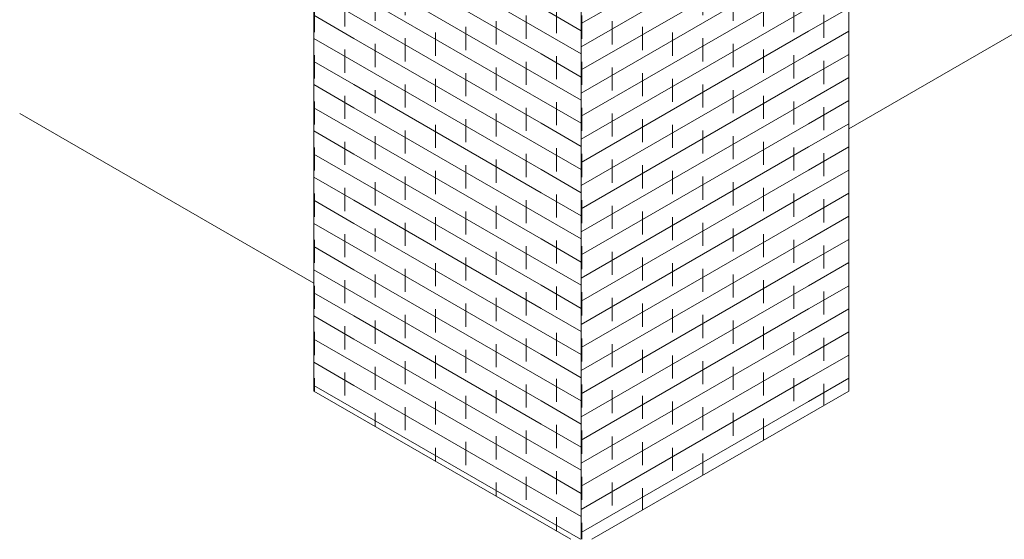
# Model space of a CAD drawing. Header units: metres. Extents: x -33 to 126, y -29 to 31.
# Tile 309 of 656: x 58.61 to 61.22, y -10.39 to -9.02. Entities that reach past the tile are written whole.
import ezdxf

# ---------------------------------------------------------------- set-up
doc = ezdxf.new("R2010")
doc.units = ezdxf.units.M
for name, color, linetype, lineweight in [('A-DETL-THIN', 151, 'Continuous', 18), ('A-WALL', 113, 'Continuous', 18), ('A-WALL-PATT', 111, 'Continuous', 35)]:
    doc.layers.add(name, color=color, linetype=linetype, lineweight=lineweight)
pattern_1 = [(30, (-67.102, -40.607), (0.000346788, 0.061399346), []), (90, (-67.102, -40.607), (-0.08, 0.015), [0.061, -0.061])]
pattern_2 = [(330, (-67.809, -40.954), (-0.000346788, 0.061399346), []), (90, (-67.809, -40.954), (-0.08, 0.107), [0.061, -0.061])]

msp = doc.modelspace()

# ---------------------------------------------------------------- hatches: boundary and pattern name
at = {"layer": 'A-WALL-PATT', "lineweight": 9}
h = msp.add_hatch(dxfattribs=at)
h.set_pattern_fill('FP_34', color=256, style=0, pattern_type=2)
h.set_pattern_definition(pattern_2)
h.paths.add_polyline_path([(59.4953, -10.0626), (59.4953, -8.5473), (59.3893, -8.4861), (59.3893, -10.0013)], flags=0)
h = msp.add_hatch(dxfattribs=at)
h.set_pattern_fill('FP_33', color=256, style=0, pattern_type=2)
h.set_pattern_definition(pattern_1)
h.paths.add_polyline_path([(60.6974, -10.0626), (60.8035, -10.0013), (60.8035, -8.4861), (60.6974, -8.5473), (60.6974, -9.8788)], flags=0)
h = msp.add_hatch(dxfattribs=at)
h.set_pattern_fill('FP_34', color=256, style=0, pattern_type=2)
h.set_pattern_definition(pattern_2)
h.paths.add_polyline_path([(59.9903, -10.3483), (59.9903, -8.8331), (59.4953, -8.5473), (59.4953, -10.0626), (59.9888, -10.3475)], flags=0)
h = msp.add_hatch(dxfattribs=at)
h.set_pattern_fill('FP_33', color=256, style=0, pattern_type=2)
h.set_pattern_definition(pattern_1)
h.paths.add_polyline_path([(60.1244, -10.3934), (60.6974, -10.0626), (60.6974, -8.5473), (60.0964, -8.8949), (60.0964, -10.3934)], flags=0)
h = msp.add_hatch(dxfattribs=at)
h.set_pattern_fill('FP_34', color=256, style=0, pattern_type=2)
h.set_pattern_definition(pattern_2)
h.paths.add_polyline_path([(60.0964, -10.3934), (60.0964, -8.8943), (59.9903, -8.8331), (59.9903, -10.3483), (60.0684, -10.3934)], flags=0)

# ---------------------------------------------------------------- linework, layer by layer
at = {"layer": 'A-DETL-THIN', "lineweight": 9}
for p, q in [((60.8035, -9.3073), (63.5895, -7.6988)), ((58.6114, -9.2665), (59.3893, -9.7155))]:
    msp.add_line(p, q, dxfattribs=at)
at = {"layer": 'A-WALL', "lineweight": 9}
for p, q in [((60.8035, -9.3073), (63.5895, -7.6988)), ((59.3893, -10.0013), (59.3893, -8.4861)), ((60.8035, -8.4861), (60.8035, -10.0013)), ((60.0964, -8.8943), (60.0964, -10.3934)), ((58.6114, -9.2665), (59.3893, -9.7155)), ((59.3893, -10.0013), (60.0684, -10.3934)), ((60.1244, -10.3934), (60.8035, -10.0013))]:
    msp.add_line(p, q, dxfattribs=at)

doc.saveas('drawing.dxf')
